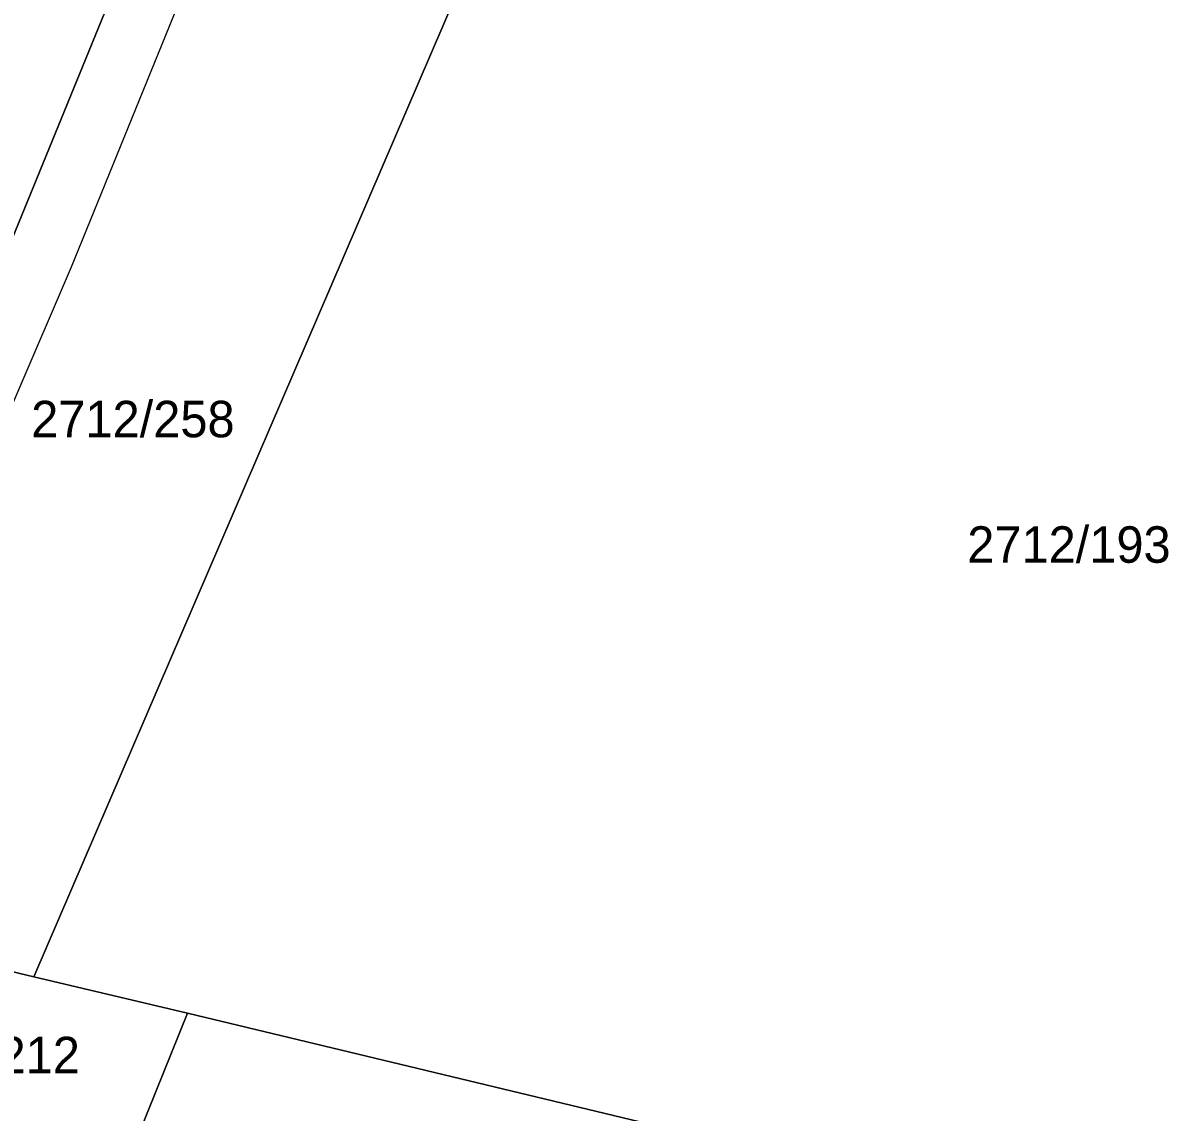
# Model space of a CAD drawing. Extents: x -596024 to -594475, y -1163820 to -1161957.
# Drawn here: x -595605 to -595551.7, y -1162105.4 to -1162054.6 of the extents above; entities that cross this region are included whole.
import ezdxf

# ---------------------------------------------------------------- set-up
doc = ezdxf.new("R2010")
doc.units = 0
for name, color, linetype in [('Level 1', 7, 'Continuous'), ('Level 4', 7, 'Continuous'), ('Level 60', 7, 'Continuous'), ('Vrstva 60', 7, 'Continuous')]:
    doc.layers.add(name, color=color, linetype=linetype)

msp = doc.modelspace()

# ---------------------------------------------------------------- linework, layer by layer
at = {"layer": 'Level 1'}
for points in [[(-595605.47, -1162064.69), (-595572.78, -1161984.7), (-595561.957, -1161956.88)], [(-595615.75, -1162096.4), (-595602.7, -1162066), (-595591.42, -1162038.27)], [(-595579.93, -1162041.11), (-595582.47, -1162047.97), (-595604.46, -1162099.1)], [(-595604.46, -1162099.1), (-595615.75, -1162096.4)], [(-595597.3, -1162100.8), (-595604.46, -1162099.1)], [(-595597.3, -1162100.8), (-595600.24, -1162108.12)], [(-595529.52, -1162117.18), (-595569.1, -1162107.57), (-595597.3, -1162100.8)]]:
    msp.add_lwpolyline(points, dxfattribs=at)
at = {"layer": 'Level 60'}
for points in [[(-595591.42, -1162038.27), (-595586.51, -1162039.43), (-595579.93, -1162041.11), (-595582.47, -1162047.97), (-595604.46, -1162099.1), (-595615.75, -1162096.4), (-595602.7, -1162066)], [(-595519.9, -1162056.48), (-595510.72, -1162058.81), (-595529.52, -1162117.18), (-595569.1, -1162107.57), (-595597.3, -1162100.8), (-595604.46, -1162099.1), (-595582.47, -1162047.97), (-595579.93, -1162041.11), (-595573.87, -1162042.66)], [(-595604.46, -1162099.1), (-595597.3, -1162100.8), (-595600.24, -1162108.12), (-595607.58, -1162106.39), (-595618.81, -1162103.71), (-595615.75, -1162096.4)], [(-595423.19, -1162142.18), (-595424.9, -1162149.3), (-595473.29, -1162138.61), (-595531.85, -1162124.44), (-595600.24, -1162108.12), (-595597.3, -1162100.8), (-595569.1, -1162107.57), (-595529.52, -1162117.18), (-595471.58, -1162131.45)]]:
    msp.add_lwpolyline(points, close=True, dxfattribs=at)
at = {"layer": 'Vrstva 60'}
msp.add_lwpolyline([(-595558.702, -1161956.88), (-595561.957, -1161956.88), (-595572.78, -1161984.7), (-595605.47, -1162064.69), (-595636.59, -1162139.13), (-595645.59, -1162159.83), (-595642.61, -1162160.49), (-595632.03, -1162135.3), (-595625.39, -1162119.44), (-595618.81, -1162103.71), (-595615.75, -1162096.4), (-595602.7, -1162066), (-595591.42, -1162038.27), (-595580.65, -1162012.51), (-595563.95, -1161970.42), (-595560.71, -1161962.17)], close=True, dxfattribs=at)
msp.add_lwpolyline([(-595646.62, -1162046.56), (-595605.47, -1162064.69), (-595572.78, -1161984.7)], dxfattribs=at)

# ---------------------------------------------------------------- texts
at = {"layer": 'Level 4'}
for s, p in [('2712/258', (-595604.58, -1162073.95)), ('2712/193', (-595560.95, -1162079.8)), ('2712/212', (-595611.79, -1162103.6))]:
    msp.add_text(s, height=1.7, dxfattribs=at).set_placement(p)

doc.saveas('drawing.dxf')
